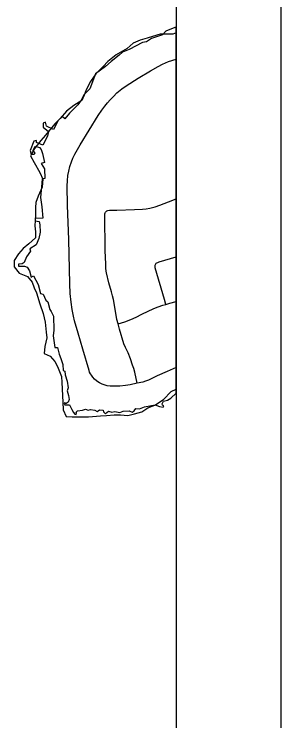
# Model space of a CAD drawing. Extents: x 0 to 34, y 0 to 22.
# Drawn here: x 8.745 to 9, y 17.217 to 17.892 of the extents above; entities that cross this region are included whole.
import ezdxf

# ---------------------------------------------------------------- set-up
doc = ezdxf.new("R2010")
doc.units = 0
for name, color, linetype in [('GM_X_City_Street', 7, 'Continuous'), ('GM_X_Corporation', 7, 'Continuous'), ('GM_X_Major_Lake', 7, 'Continuous'), ('SH_Data', 7, 'Continuous')]:
    doc.layers.add(name, color=color, linetype=linetype)

msp = doc.modelspace()

# ---------------------------------------------------------------- linework, layer by layer
at = {"layer": 'GM_X_City_Street'}
for points in [[(8.86244, 17.53924), (8.85578, 17.53788), (8.85134, 17.53714), (8.8459, 17.53658), (8.84208, 17.53658), (8.83906, 17.53658), (8.83671, 17.53652), (8.83381, 17.53683), (8.83104, 17.53763), (8.82919, 17.53843), (8.82777, 17.53911), (8.82653, 17.53979), (8.82499, 17.54071), (8.82376, 17.54151), (8.82178, 17.54318), (8.82012, 17.54509), (8.81876, 17.54682), (8.81783, 17.54836), (8.81709, 17.54991), (8.81654, 17.55126), (8.81049, 17.57193), (8.80617, 17.58698), (8.80278, 17.59889), (8.80168, 17.60342), (8.80051, 17.60952), (8.79938, 17.61659), (8.79858, 17.62498), (8.79808, 17.63423), (8.79709, 17.67637), (8.79586, 17.70907), (8.79561, 17.72782), (8.79586, 17.73245), (8.79635, 17.73757), (8.79709, 17.74158), (8.7982, 17.74614), (8.79968, 17.75059), (8.80104, 17.75423), (8.80289, 17.75805), (8.80813, 17.76693), (8.82544, 17.79481), (8.82879, 17.8), (8.83151, 17.80364), (8.8341, 17.80679), (8.8367, 17.80968), (8.8399, 17.81308), (8.84329, 17.81635), (8.84798, 17.8203), (8.85193, 17.82314), (8.86364, 17.83036), (8.8753, 17.83746), (8.88277, 17.84169), (8.88684, 17.84381), (8.88974, 17.84517), (8.89252, 17.84634), (8.9, 17.84852)], [(8.83279, 17.70321), (8.83363, 17.70372), (8.83452, 17.7041), (8.836, 17.70436), (8.84325, 17.70449), (8.86008, 17.70503), (8.86782, 17.70533), (8.87128, 17.70578), (8.87455, 17.70635), (8.87731, 17.707), (8.87992, 17.7078), (8.88433, 17.7093), (8.89264, 17.71232), (8.9, 17.71527)], [(8.84439, 17.59588), (8.8432, 17.60007), (8.84211, 17.60603), (8.83979, 17.61931), (8.83902, 17.62271), (8.83806, 17.62636), (8.83556, 17.63522), (8.83312, 17.64465), (8.83289, 17.64631), (8.83261, 17.6492), (8.83248, 17.65292), (8.83196, 17.66587), (8.83158, 17.69961), (8.8317, 17.70083), (8.8319, 17.7018), (8.83235, 17.70269), (8.83279, 17.70321)], [(8.88993, 17.61451), (8.88859, 17.61925), (8.87989, 17.64941), (8.87973, 17.6504), (8.87976, 17.65138), (8.87983, 17.65201), (8.88004, 17.65265), (8.88034, 17.6532), (8.88079, 17.6538), (8.88144, 17.65428), (8.88218, 17.6546), (8.88377, 17.65516), (8.9, 17.65985)], [(8.88993, 17.61451), (8.89383, 17.61567), (8.9, 17.61741)], [(8.84439, 17.59588), (8.85071, 17.59778), (8.85663, 17.6), (8.86163, 17.60235), (8.86694, 17.60506), (8.87298, 17.60808), (8.87772, 17.6104), (8.88008, 17.61136), (8.88261, 17.61222), (8.88699, 17.61364), (8.88993, 17.61451)], [(8.86244, 17.53924), (8.86026, 17.54991), (8.85924, 17.55331), (8.85811, 17.55656), (8.85609, 17.56261), (8.85391, 17.56825), (8.85128, 17.57325), (8.84987, 17.57685), (8.84583, 17.59083), (8.84439, 17.59588)], [(8.9, 17.55422), (8.89134, 17.55054), (8.88168, 17.54623), (8.87329, 17.54227), (8.87041, 17.54109), (8.86799, 17.54035), (8.86244, 17.53924)]]:
    msp.add_lwpolyline(points, dxfattribs=at)
at = {"layer": 'GM_X_Corporation'}
msp.add_lwpolyline([(8.9, 17.52971), (8.9, 17.87871), (8.89867, 17.87888), (8.89001, 17.87527), (8.88681, 17.87174), (8.87641, 17.86848), (8.87148, 17.86512), (8.8678, 17.86439), (8.85478, 17.85777), (8.8485, 17.85521), (8.84544, 17.85231), (8.83757, 17.84633), (8.83231, 17.84171), (8.82265, 17.83475), (8.82077, 17.82953), (8.8173, 17.82018), (8.81153, 17.81464), (8.80913, 17.80955), (8.80586, 17.80517), (8.79777, 17.79708), (8.79357, 17.79163), (8.79084, 17.79373), (8.78696, 17.79005), (8.78255, 17.78155), (8.77593, 17.78469), (8.77488, 17.78848), (8.77268, 17.78743), (8.77257, 17.78365), (8.77793, 17.77955), (8.77698, 17.77514), (8.77247, 17.76643), (8.76617, 17.76916), (8.76627, 17.77094), (8.76365, 17.77031), (8.76039, 17.76139), (8.76131, 17.75801), (8.76417, 17.75782), (8.76501, 17.75897), (8.76302, 17.76128), (8.76501, 17.76548), (8.76911, 17.76422), (8.77089, 17.76244), (8.77215, 17.75855), (8.77383, 17.75005), (8.77068, 17.7491), (8.77383, 17.74385), (8.77415, 17.73472), (8.77182, 17.73445), (8.77107, 17.72666), (8.77026, 17.71666), (8.77142, 17.70763), (8.77226, 17.69681), (8.76506, 17.6965), (8.76513, 17.69441), (8.7689, 17.69377), (8.76942, 17.69051), (8.76995, 17.68358), (8.76869, 17.67739), (8.76596, 17.67151), (8.75987, 17.66763), (8.76071, 17.66542), (8.75672, 17.65985), (8.75462, 17.6545), (8.75252, 17.65313), (8.74906, 17.65283), (8.74916, 17.65104), (8.75483, 17.65104), (8.75735, 17.64999), (8.75955, 17.64642), (8.76134, 17.64054), (8.76333, 17.64169), (8.76795, 17.63361), (8.77009, 17.62486), (8.77257, 17.62437), (8.7753, 17.61859), (8.7773, 17.61691), (8.77919, 17.60967), (8.78024, 17.60767), (8.78265, 17.60316), (8.78276, 17.58993), (8.78223, 17.58447), (8.78391, 17.57334), (8.78654, 17.57344), (8.7879, 17.56694), (8.78948, 17.56284), (8.79158, 17.55706), (8.79168, 17.55129), (8.79326, 17.55087), (8.79368, 17.5473), (8.79557, 17.5411), (8.79662, 17.53481), (8.79578, 17.53208), (8.79704, 17.52766), (8.79756, 17.52368), (8.79662, 17.52105), (8.79472, 17.5199), (8.79389, 17.5199), (8.79336, 17.52074), (8.79263, 17.52), (8.79336, 17.51864), (8.79578, 17.51853), (8.79788, 17.51874), (8.79998, 17.51423), (8.80155, 17.51129), (8.80291, 17.50961), (8.80428, 17.5095), (8.8046, 17.51066), (8.80418, 17.51171), (8.80554, 17.51276), (8.81016, 17.5137), (8.8132, 17.51444), (8.81562, 17.51339), (8.81782, 17.51433), (8.82202, 17.51339), (8.82423, 17.51223), (8.82539, 17.51297), (8.82644, 17.51381), (8.83011, 17.5136), (8.83032, 17.51181), (8.83221, 17.51013), (8.83368, 17.51139), (8.83525, 17.51244), (8.8384, 17.5116), (8.84114, 17.51223), (8.84601, 17.51147), (8.84932, 17.51255), (8.85499, 17.51286), (8.85793, 17.5116), (8.85982, 17.51286), (8.8614, 17.51507), (8.86486, 17.51485), (8.86969, 17.51685), (8.87977, 17.51864), (8.88397, 17.51717), (8.88744, 17.51643), (8.88796, 17.5178), (8.8867, 17.51822), (8.8866, 17.51958), (8.88786, 17.522), (8.89153, 17.52315), (8.89468, 17.52504)], close=True, dxfattribs=at)
msp.add_lwpolyline([(8.9, 17.52971), (8.9, 17.87871), (8.89867, 17.87888), (8.89001, 17.87527), (8.88681, 17.87174), (8.87641, 17.86848), (8.87148, 17.86512), (8.8678, 17.86439), (8.85478, 17.85777), (8.8485, 17.85521), (8.84544, 17.85231), (8.83757, 17.84633), (8.83231, 17.84171), (8.82265, 17.83475), (8.82077, 17.82953), (8.8173, 17.82018), (8.81153, 17.81464), (8.80913, 17.80955), (8.80586, 17.80517), (8.79777, 17.79708), (8.79357, 17.79163), (8.79084, 17.79373), (8.78696, 17.79005), (8.78255, 17.78155), (8.77593, 17.78469), (8.77488, 17.78848), (8.77268, 17.78743), (8.77257, 17.78365), (8.77793, 17.77955), (8.77698, 17.77514), (8.77247, 17.76643), (8.76617, 17.76916), (8.76627, 17.77094), (8.76365, 17.77031), (8.76039, 17.76139), (8.76131, 17.75801), (8.76417, 17.75782), (8.76501, 17.75897), (8.76302, 17.76128), (8.76501, 17.76548), (8.76911, 17.76422), (8.77089, 17.76244), (8.77215, 17.75855), (8.77383, 17.75005), (8.77068, 17.7491), (8.77383, 17.74385), (8.77415, 17.73472), (8.77182, 17.73445), (8.77107, 17.72666), (8.77026, 17.71666), (8.77142, 17.70763), (8.77226, 17.69681), (8.76506, 17.6965), (8.76513, 17.69441), (8.7689, 17.69377), (8.76942, 17.69051), (8.76995, 17.68358), (8.76869, 17.67739), (8.76596, 17.67151), (8.75987, 17.66763), (8.76071, 17.66542), (8.75672, 17.65985), (8.75462, 17.6545), (8.75252, 17.65313), (8.74906, 17.65283), (8.74916, 17.65104), (8.75483, 17.65104), (8.75735, 17.64999), (8.75955, 17.64642), (8.76134, 17.64054), (8.76333, 17.64169), (8.76795, 17.63361), (8.77009, 17.62486), (8.77257, 17.62437), (8.7753, 17.61859), (8.7773, 17.61691), (8.77919, 17.60967), (8.78024, 17.60767), (8.78265, 17.60316), (8.78276, 17.58993), (8.78223, 17.58447), (8.78391, 17.57334), (8.78654, 17.57344), (8.7879, 17.56694), (8.78948, 17.56284), (8.79158, 17.55706), (8.79168, 17.55129), (8.79326, 17.55087), (8.79368, 17.5473), (8.79557, 17.5411), (8.79662, 17.53481), (8.79578, 17.53208), (8.79704, 17.52766), (8.79756, 17.52368), (8.79662, 17.52105), (8.79472, 17.5199), (8.79389, 17.5199), (8.79336, 17.52074), (8.79263, 17.52), (8.79336, 17.51864), (8.79578, 17.51853), (8.79788, 17.51874), (8.79998, 17.51423), (8.80155, 17.51129), (8.80291, 17.50961), (8.80428, 17.5095), (8.8046, 17.51066), (8.80418, 17.51171), (8.80554, 17.51276), (8.81016, 17.5137), (8.8132, 17.51444), (8.81562, 17.51339), (8.81782, 17.51433), (8.82202, 17.51339), (8.82423, 17.51223), (8.82539, 17.51297), (8.82644, 17.51381), (8.83011, 17.5136), (8.83032, 17.51181), (8.83221, 17.51013), (8.83368, 17.51139), (8.83525, 17.51244), (8.8384, 17.5116), (8.84114, 17.51223), (8.84601, 17.51147), (8.84932, 17.51255), (8.85499, 17.51286), (8.85793, 17.5116), (8.85982, 17.51286), (8.8614, 17.51507), (8.86486, 17.51485), (8.86969, 17.51685), (8.87977, 17.51864), (8.88397, 17.51717), (8.88744, 17.51643), (8.88796, 17.5178), (8.8867, 17.51822), (8.8866, 17.51958), (8.88786, 17.522), (8.89153, 17.52315), (8.89468, 17.52504)], close=True, dxfattribs=at)
at = {"layer": 'GM_X_Major_Lake'}
msp.add_lwpolyline([(8.9, 17.87365), (8.89657, 17.87241), (8.88972, 17.87256), (8.88457, 17.87248), (8.87729, 17.87017), (8.87211, 17.86857), (8.86541, 17.86682), (8.85868, 17.86393), (8.85304, 17.85872), (8.84243, 17.85287), (8.83467, 17.84638), (8.83018, 17.84153), (8.82317, 17.83446), (8.81806, 17.82734), (8.81387, 17.81925), (8.81205, 17.81434), (8.80965, 17.80926), (8.80192, 17.80448), (8.79494, 17.79893), (8.78907, 17.79202), (8.78402, 17.78718), (8.77912, 17.7812), (8.775, 17.77596), (8.77051, 17.77092), (8.76463, 17.76363), (8.76066, 17.75649), (8.76394, 17.74994), (8.76962, 17.7403), (8.77233, 17.73415), (8.77159, 17.72636), (8.76778, 17.71789), (8.76573, 17.71165), (8.76543, 17.7069), (8.76547, 17.70005), (8.76496, 17.69473), (8.76465, 17.68941), (8.76547, 17.68368), (8.76535, 17.67816), (8.75912, 17.6724), (8.75369, 17.66777), (8.749, 17.66273), (8.74505, 17.65635), (8.74492, 17.65045), (8.74973, 17.64445), (8.75765, 17.64123), (8.7621, 17.6358), (8.76407, 17.63043), (8.76624, 17.62543), (8.76943, 17.61508), (8.77283, 17.60568), (8.77455, 17.59765), (8.77566, 17.58792), (8.77611, 17.58258), (8.7744, 17.57443), (8.77368, 17.5676), (8.77933, 17.565), (8.78397, 17.55995), (8.78634, 17.55514), (8.79012, 17.54573), (8.79056, 17.53982), (8.79166, 17.52114), (8.79168, 17.51372), (8.79477, 17.50737), (8.80028, 17.50706), (8.80885, 17.50705), (8.8159, 17.50728), (8.82753, 17.50816), (8.83325, 17.50841), (8.8405, 17.50921), (8.84678, 17.50907), (8.85362, 17.50853), (8.86013, 17.50991), (8.86703, 17.51204), (8.87283, 17.51591), (8.87936, 17.51843), (8.88785, 17.52376), (8.89507, 17.53121), (8.9, 17.53345)], dxfattribs=at)
at = {"layer": 'SH_Data'}
for p, q in [((9, 21), (9, 14)), ((9, 21), (9, 14)), ((8.9, 20.9), (8.9, 14.1)), ((8.9, 20.9), (8.9, 14.1))]:
    msp.add_line(p, q, dxfattribs=at)

doc.saveas('drawing.dxf')
